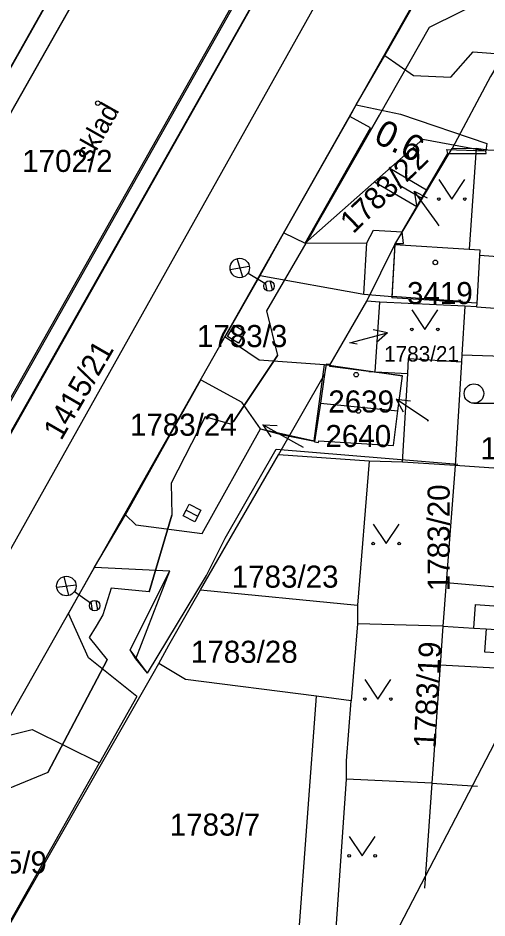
# Model space of a CAD drawing. Extents: x -781083 to -763634, y -1029516 to -1022695.
# Drawn here: x -765124.3 to -765088.2, y -1024221.6 to -1024152.2 of the extents above; entities that cross this region are included whole.
import ezdxf

# ---------------------------------------------------------------- set-up
doc = ezdxf.new("R2010")
doc.units = 0
for name, color, linetype in [('CETIN_chránička', 7, 'Continuous'), ('CETIN_nezaměřený', 7, 'Continuous'), ('Hranice parcel', 7, 'Continuous'), ('Parcelní čísla', 7, 'Continuous'), ('Pop  PČ popisy', 7, 'Continuous'), ('Vnitřní kresba', 7, 'Continuous'), ('Vrstva 12', 7, 'Continuous'), ('Vrstva 13', 7, 'Continuous'), ('Vrstva 16', 7, 'Continuous'), ('Vrstva 17', 7, 'Continuous'), ('Vrstva 23', 7, 'Continuous'), ('Vrstva 25', 7, 'Continuous'), ('Vrstva 43', 7, 'Continuous'), ('Vrstva 48', 7, 'Continuous'), ('Vrstva 49', 7, 'Continuous'), ('Vrstva 51', 7, 'Continuous'), ('Značky budov', 7, 'Continuous'), ('Značky kultur', 7, 'Continuous')]:
    doc.layers.add(name, color=color, linetype=linetype)

# ---------------------------------------------------------------- blocks, each defined once
blk = doc.blocks.new('4.02')
at = {"layer": 'Značky budov'}
blk.add_circle((-0.07, 0.01), 1.75, dxfattribs=at)
blk = doc.blocks.new('3.14')
at = {"layer": 'Značky kultur'}
blk.add_lwpolyline([(-10, 15.01), (0, 0), (10, 15.01)], dxfattribs=at)
for centre in [(-10, 0.01), (10, 0.01)]:
    blk.add_circle(centre, 1, dxfattribs=at)
blk = doc.blocks.new('3.04')
at = {"layer": 'Značky kultur'}
blk.add_line((0.07, 0), (17.57, 0), dxfattribs=at)
blk.add_circle((0.07, 7.5), 7.5, dxfattribs=at)
blk = doc.blocks.new('C187_13')
at = {"layer": 'Vrstva 25'}
for p, q in [((-4.93, 32.07), (5.01, 20.95)), ((-4.79, 20.77), (5.05, 31.98)), ((0, 19.01), (0.01, 4)), ((-3.89, -0.81), (0.81, 3.89)), ((-1.21, -3.77), (3.78, 1.24))]:
    blk.add_line(p, q, dxfattribs=at)
for centre, radius in [((-0.03, 26.48), 7.49), ((0, 0), 4), ((0, 0), 4)]:
    blk.add_circle(centre, radius, dxfattribs=at)
blk = doc.blocks.new('C187_2')
at = {"layer": 'Vrstva 25'}
for p, q in [((-4.93, 32.07), (5, 20.95)), ((-4.79, 20.77), (5.05, 31.98)), ((0, 19), (0, 4)), ((-3.89, -0.8), (0.81, 3.89)), ((-1.21, -3.77), (3.79, 1.23))]:
    blk.add_line(p, q, dxfattribs=at)
for centre, radius in [((-0.03, 26.49), 7.49), ((0, 0), 4), ((0, 0), 4)]:
    blk.add_circle(centre, radius, dxfattribs=at)
blk = doc.blocks.new('C154_1')
at = {"layer": 'Vrstva 43'}
blk.add_lwpolyline([(-5, 0), (-5, 5), (5, 5), (5, -5), (-5, -5), (-5, 0), (5, 0)], dxfattribs=at)

msp = doc.modelspace()

# ---------------------------------------------------------------- linework, layer by layer
msp.add_lwpolyline([(-765336.117, -1024363.479), (-765204.05, -1024432.093), (-764769.725, -1023596.107), (-764901.792, -1023527.494)], close=True)
at = {"layer": 'CETIN_chránička'}
for points in [[(-765101.53, -1024168.47), (-765096.5, -1024159.7)], [(-765107.73, -1024183.3), (-765104.36, -1024178.22)], [(-765114.23, -1024196.42), (-765112.48, -1024190.53)], [(-765122.01, -1024210.36), (-765117.46, -1024201.67)]]:
    msp.add_lwpolyline(points, dxfattribs=at)
at = {"layer": 'CETIN_nezaměřený'}
msp.add_lwpolyline([(-765085.68, -1024149.48), (-765092.69, -1024152.96), (-765096.5, -1024159.7), (-765101.53, -1024168.47), (-765105.19, -1024174.78), (-765104.36, -1024178.22), (-765107.73, -1024183.3), (-765107.96, -1024183.52), (-765109.91, -1024182.94), (-765112.53, -1024188.05), (-765112.48, -1024190.53), (-765114.23, -1024196.42), (-765117.15, -1024196.14), (-765117.78, -1024198.2), (-765118.31, -1024199.08), (-765118.84, -1024199.96), (-765117.46, -1024201.67), (-765122.01, -1024210.36), (-765125.07, -1024211.6), (-765125.91, -1024212.53), (-765127.3, -1024213.2), (-765133.81, -1024225.23)], dxfattribs=at)
at = {"layer": 'Hranice parcel'}
for p, q in [((-765094.59, -1024138.97), (-765155.36, -1024247.61)), ((-765095.32, -1024169.68), (-765090.9, -1024162.29)), ((-765090.9, -1024162.29), (-765089.05, -1024162.27)), ((-765089.05, -1024162.27), (-765089.61, -1024170.03)), ((-765097.47, -1024174.05), (-765095.32, -1024169.68)), ((-765095.32, -1024169.68), (-765089.61, -1024170.03)), ((-765100.31, -1024178.97), (-765097.47, -1024174.05)), ((-765096.47, -1024174.12), (-765097.47, -1024174.05)), ((-765096.83, -1024179.49), (-765096.47, -1024174.12)), ((-765089.93, -1024174.42), (-765096.47, -1024174.12)), ((-765089.93, -1024174.42), (-765090.16, -1024178.17)), ((-765089.03, -1024174.49), (-765089.93, -1024174.42)), ((-765090.16, -1024178.17), (-765090.19, -1024178.72)), ((-765090.19, -1024178.72), (-765090.68, -1024186.71)), ((-765104.28, -1024185.87), (-765100.72, -1024179.69)), ((-765100.72, -1024179.69), (-765101.05, -1024181.9)), ((-765097.33, -1024179.47), (-765096.83, -1024179.49)), ((-765096.83, -1024179.49), (-765094.33, -1024179.61)), ((-765094.74, -1024186.44), (-765094.33, -1024179.61)), ((-765101.05, -1024181.9), (-765095.08, -1024182.49)), ((-765110.28, -1024196.29), (-765104.28, -1024185.87)), ((-765097.3, -1024186.36), (-765104.28, -1024185.87)), ((-765097.3, -1024186.36), (-765098.2, -1024197.47)), ((-765094.74, -1024186.44), (-765097.3, -1024186.36)), ((-765090.68, -1024186.71), (-765094.74, -1024186.44)), ((-765110.28, -1024196.29), (-765098.2, -1024197.47)), ((-765098.2, -1024197.47), (-765098.2, -1024198.89)), ((-765098.2, -1024198.89), (-765098.67, -1024204.83)), ((-765091.62, -1024199.08), (-765098.2, -1024198.89)), ((-765099.88, -1024223.1), (-765099.04, -1024210.87)), ((-765092.48, -1024211.18), (-765099.04, -1024210.87))]:
    msp.add_line(p, q, dxfattribs=at)
for points in [[(-765187.73, -1024334.42), (-765188.8, -1024333), (-765188.73, -1024329.7), (-765187.34, -1024321.79), (-765186.15, -1024317.88), (-765184.1, -1024312.59), (-765182.16, -1024308.4), (-765174.96, -1024294.85), (-765154.33, -1024258.05), (-765087.21, -1024139.28), (-765076.299, -1024121.401)], [(-765167.98, -1024240.28), (-765163.25, -1024232.1), (-765166.67, -1024230.28), (-765110.28, -1024130.11), (-765108.75, -1024130.98)], [(-765108.75, -1024130.98), (-765140.56, -1024187.22), (-765131.03, -1024192.61), (-765101.44, -1024140.15)], [(-765101.44, -1024140.15), (-765100.4, -1024140.74), (-765129.91, -1024192.98), (-765157.35, -1024241.92), (-765164.22, -1024242.38)], [(-765084.49, -1024150.57), (-765087.56, -1024156.04), (-765087.96, -1024156.74), (-765090.9, -1024162.29)], [(-765089.05, -1024162.27), (-765088.16, -1024162.39), (-765081.94, -1024162.62), (-765073.97, -1024163.19)], [(-765073.97, -1024163.19), (-765074.27, -1024166.32), (-765075.68, -1024166.2), (-765075.83, -1024167.9), (-765077.5, -1024167.75), (-765077.82, -1024171.31), (-765088.8, -1024170.52)], [(-765089.61, -1024170.03), (-765088.77, -1024170.08), (-765088.8, -1024170.52)], [(-765088.8, -1024170.52), (-765089.01, -1024174.19), (-765089.03, -1024174.49)], [(-765089.03, -1024174.49), (-765087.61, -1024174.59), (-765083.48, -1024174.88), (-765077.29, -1024175.33), (-765074.9, -1024175.5), (-765070.479, -1024175.822)], [(-765090.16, -1024178.17), (-765077.5, -1024178.6), (-765075.75, -1024178.66), (-765076.267, -1024186.963)], [(-765100.31, -1024178.97), (-765100.3, -1024178.93), (-765100.6, -1024178.89), (-765100.72, -1024179.69)], [(-765097.33, -1024179.47), (-765100.32, -1024179.08), (-765100.31, -1024178.97)], [(-765094.33, -1024179.61), (-765094.26, -1024178.47), (-765090.19, -1024178.72)], [(-765095.08, -1024182.49), (-765094.74, -1024179.8), (-765097.33, -1024179.47)], [(-765101.05, -1024181.9), (-765101.49, -1024184.89), (-765101.19, -1024184.93), (-765101.17, -1024184.79), (-765095.41, -1024185.17), (-765095.08, -1024182.49)], [(-765090.68, -1024186.71), (-765091.36, -1024195.72), (-765091.62, -1024199.08)], [(-765076.618, -1024187.64), (-765082.13, -1024187.28), (-765090.68, -1024186.71)], [(-765113.49, -1024201.95), (-765112.71, -1024200.54), (-765110.96, -1024197.48), (-765110.28, -1024196.29)], [(-765091.62, -1024199.08), (-765091.83, -1024202.08), (-765092.48, -1024211.18)], [(-765091.62, -1024199.08), (-765089.24, -1024199.23), (-765088.3, -1024199.29), (-765082.849, -1024199.632)], [(-765144.5, -1024256.37), (-765131.19, -1024232.95), (-765113.91, -1024202.71), (-765113.49, -1024201.95)], [(-765098.67, -1024204.83), (-765101.34, -1024204.48), (-765111.43, -1024203.18), (-765113.49, -1024201.95)], [(-765099.04, -1024210.87), (-765099.04, -1024209.45), (-765098.67, -1024204.83)], [(-765092.48, -1024211.18), (-765093.041, -1024219.249)], [(-765092.48, -1024211.18), (-765088.96, -1024211.394)]]:
    msp.add_lwpolyline(points, dxfattribs=at)
at = {"layer": 'Pop  PČ popisy'}
for p, q in [((-765092.07, -1024168), (-765093.834, -1024165.572)), ((-765093.834, -1024165.572), (-765092.84, -1024166.088)), ((-765093.834, -1024165.572), (-765093.65, -1024166.677)), ((-765091.9, -1024168.23), (-765092.07, -1024168)), ((-765095.891, -1024176.483), (-765096.988, -1024176.259)), ((-765098.79, -1024177.26), (-765095.891, -1024176.483)), ((-765095.891, -1024176.483), (-765096.729, -1024177.226)), ((-765098.21, -1024177.36), (-765098.79, -1024177.26)), ((-765092.73, -1024183.26), (-765095.218, -1024181.582)), ((-765095.218, -1024181.582), (-765094.108, -1024181.727)), ((-765095.218, -1024181.582), (-765094.668, -1024182.557)), ((-765102.86, -1024185.02), (-765105.485, -1024183.565)), ((-765105.485, -1024183.565), (-765104.366, -1024183.613)), ((-765105.485, -1024183.565), (-765104.852, -1024184.489)), ((-765092.73, -1024183.26), (-765092.82, -1024183.26)), ((-765102.34, -1024185.31), (-765102.86, -1024185.02))]:
    msp.add_line(p, q, dxfattribs=at)
at = {"layer": 'Vnitřní kresba'}
for p, q in [((-765095.32, -1024169.68), (-765095.54, -1024173.79)), ((-765089.01, -1024174.19), (-765095.54, -1024173.79)), ((-765091.36, -1024195.72), (-765082.58, -1024196.46)), ((-765089.24, -1024199.23), (-765089.12, -1024197.4)), ((-765089.12, -1024197.4), (-765082.39, -1024197.89)), ((-765088.3, -1024199.29), (-765088.41, -1024201.05)), ((-765088.41, -1024201.05), (-765083.716, -1024201.3)), ((-765084.336, -1024202.494), (-765091.83, -1024202.08)), ((-765102.88, -1024224.97), (-765101.34, -1024204.48))]:
    msp.add_line(p, q, dxfattribs=at)
at = {"layer": 'Vrstva 12'}
msp.add_line((-765129.909, -1024193.174), (-765101.523, -1024142.812), dxfattribs=at)
for points in [[(-765141.624, -1024185.717), (-765112.98, -1024134.86), (-765111.428, -1024135.738)], [(-765129.912, -1024193.175), (-765101.078, -1024142.03)]]:
    msp.add_lwpolyline(points, dxfattribs=at)
at = {"layer": 'Vrstva 13'}
for points in [[(-765110.132, -1024191.933), (-765105.656, -1024183.882)], [(-765105.656, -1024183.882), (-765101.517, -1024184.791)], [(-765105.656, -1024183.882), (-765104.065, -1024184.306), (-765101.494, -1024184.834)], [(-765101.517, -1024184.791), (-765101.494, -1024184.834)], [(-765108.366, -1024192.29), (-765104.462, -1024185.44)], [(-765114.355, -1024202.696), (-765109.809, -1024195.182), (-765108.366, -1024192.29)], [(-765114.353, -1024202.697), (-765109.807, -1024195.185), (-765108.367, -1024192.287)], [(-765108.366, -1024192.29), (-765108.367, -1024192.287)], [(-765114.353, -1024202.697), (-765115.682, -1024200.911), (-765112.638, -1024194.804)], [(-765115.237, -1024201.602), (-765112.638, -1024194.804)], [(-765109.809, -1024195.182), (-765109.807, -1024195.185)], [(-765115.237, -1024201.602), (-765115.682, -1024200.911)], [(-765114.355, -1024202.696), (-765115.237, -1024201.602)], [(-765114.355, -1024202.696), (-765114.353, -1024202.697)]]:
    msp.add_lwpolyline(points, dxfattribs=at)
at = {"layer": 'Vrstva 16'}
msp.add_line((-765097.708, -1024173.511), (-765097.468, -1024169.563), dxfattribs=at)
for points in [[(-765096.088, -1024155.111), (-765093.89, -1024156.656), (-765091.022, -1024156.791), (-765089.281, -1024154.829), (-765087.248, -1024154.986)], [(-765098.297, -1024158.91), (-765094.885, -1024159.636), (-765088.229, -1024161.896)], [(-765102.227, -1024169.57), (-765097.201, -1024160.693), (-765098.771, -1024159.829)], [(-765088.229, -1024161.896), (-765088.312, -1024162.476)], [(-765103.871, -1024168.772), (-765102.227, -1024169.57), (-765097.468, -1024169.563), (-765096.964, -1024168.568)], [(-765096.964, -1024168.568), (-765094.762, -1024168.71)], [(-765105.673, -1024172.071), (-765097.708, -1024173.511), (-765095.523, -1024173.693)]]:
    msp.add_lwpolyline(points, dxfattribs=at)
at = {"layer": 'Vrstva 17'}
msp.add_line((-765115.177, -1024204.487), (-765118.034, -1024209.605), dxfattribs=at)
for points in [[(-765091.247, -1024162.665), (-765091.329, -1024162.36)], [(-765091.329, -1024162.36), (-765088.312, -1024162.476)], [(-765094.762, -1024168.71), (-765091.247, -1024162.665)], [(-765094.651, -1024169.592), (-765094.762, -1024168.71)], [(-765104.462, -1024185.44), (-765090.482, -1024186.595)], [(-765144.238, -1024256.217), (-765125.325, -1024222.555), (-765118.034, -1024209.605)]]:
    msp.add_lwpolyline(points, dxfattribs=at)
at = {"layer": 'Vrstva 23'}
for points in [[(-765131.025, -1024192.348), (-765102.728, -1024142.173), (-765102.267, -1024141.33), (-765099.302, -1024136.026), (-765108.628, -1024130.762), (-765111.428, -1024135.738), (-765140.397, -1024186.963)], [(-765091.247, -1024162.665), (-765088.3, -1024162.678)], [(-765088.3, -1024162.678), (-765088.312, -1024162.476)], [(-765090.118, -1024174.068), (-765095.523, -1024173.693), (-765095.286, -1024169.593)], [(-765095.286, -1024169.593), (-765094.651, -1024169.592)], [(-765101.517, -1024184.791), (-765100.724, -1024178.913), (-765094.726, -1024179.783)]]:
    msp.add_lwpolyline(points, dxfattribs=at)
at = {"layer": 'Vrstva 48'}
for p, q in [((-765095.714, -1024163.808), (-765092.872, -1024165.46)), ((-765096.895, -1024164.853), (-765093.625, -1024166.754)), ((-765095.082, -1024165.041), (-765093.248, -1024166.107))]:
    msp.add_line(p, q, dxfattribs=at)
at = {"layer": 'Vrstva 49'}
for points in [[(-765102.227, -1024169.57), (-765093.175, -1024161.562), (-765088.312, -1024162.476)], [(-765102.227, -1024169.57), (-765097.468, -1024169.563), (-765096.964, -1024168.568), (-765094.762, -1024168.71), (-765091.247, -1024162.665), (-765091.329, -1024162.36), (-765088.312, -1024162.476)]]:
    msp.add_lwpolyline(points, dxfattribs=at)
at = {"layer": 'Vrstva 51'}
msp.add_line((-765108.374, -1024176.784), (-765105.752, -1024178.556), dxfattribs=at)
for points in [[(-765103.871, -1024168.772), (-765098.771, -1024159.829), (-765098.297, -1024158.91), (-765096.088, -1024155.111), (-765089.839, -1024144.091)], [(-765105.673, -1024172.071), (-765103.871, -1024168.772)], [(-765108.374, -1024176.784), (-765105.673, -1024172.071)], [(-765105.752, -1024178.556), (-765100.724, -1024178.913)], [(-765115.177, -1024204.487), (-765118.896, -1024201.528), (-765120.433, -1024198.094), (-765118.438, -1024194.53), (-765116.035, -1024190.509), (-765110.248, -1024180.114)], [(-765110.248, -1024180.114), (-765107.093, -1024181.819)], [(-765105.656, -1024183.882), (-765107.093, -1024181.819)], [(-765116.035, -1024190.509), (-765115.258, -1024191.272)], [(-765115.258, -1024191.272), (-765110.132, -1024191.933)], [(-765118.438, -1024194.53), (-765112.638, -1024194.804)], [(-765163.691, -1024274.3), (-765148.115, -1024246.532), (-765136.594, -1024226.436), (-765125.912, -1024207.701), (-765123.226, -1024207.025), (-765118.034, -1024209.605)]]:
    msp.add_lwpolyline(points, dxfattribs=at)

# ---------------------------------------------------------------- block references
at = {"layer": 'Vrstva 25'}
for name, p, xscale, yscale, rotation in [('C187_2', (-765104.994, -1024172.877), 0.09999999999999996, 0.09999999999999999, 58.33888624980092), ('C187_13', (-765118.415, -1024197.496), 0.1, 0.10000000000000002, 55.16973435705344)]:
    msp.add_blockref(name, p, dxfattribs=dict(at, xscale=xscale, yscale=yscale, rotation=rotation))
at = {"layer": 'Vrstva 43'}
for p, xscale, yscale, rotation in [((-765107.517, -1024176.582), 0.09999999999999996, 0.09999999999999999, -31.02168446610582), ((-765110.93, -1024190.364), 0.1, 0.09999999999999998, -27.002835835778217)]:
    msp.add_blockref('C154_1', p, dxfattribs=dict(at, xscale=xscale, yscale=yscale, rotation=rotation))
at = {"layer": 'Značky budov', "xscale": 0.1, "yscale": 0.10000000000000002}
for p in [(-765118.17, -1024158.79), (-765092.2, -1024171.06), (-765098.29, -1024179.71), (-765098.12, -1024182.5)]:
    msp.add_blockref('4.02', p, dxfattribs=at)
at = {"layer": 'Značky kultur', "xscale": 0.1, "yscale": 0.10000000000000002}
for name, p in [('3.14', (-765090.94, -1024166.18)), ('3.14', (-765093.01, -1024176.22)), ('3.04', (-765089.24, -1024181.91)), ('3.14', (-765095.98, -1024192.72)), ('3.14', (-765096.62, -1024204.69)), ('3.14', (-765097.83, -1024216.77))]:
    msp.add_blockref(name, p, dxfattribs=at)

# ---------------------------------------------------------------- texts
at = {"layer": 'Parcelní čísla'}
for s, height, p in [('1702/2', 1.7, (-765123.99, -1024164.09)), ('3419', 1.7, (-765094.38, -1024174.27)), ('1783/3', 1.7, (-765110.547, -1024177.58)), ('1783/21', 1.19, (-765096.14, -1024178.695)), ('2639', 1.7, (-765100.44, -1024182.62)), ('1783/24', 1.7, (-765115.701, -1024184.41)), ('2640', 1.7, (-765100.66, -1024185.28)), ('1783/27', 1.7, (-765088.73, -1024186.223)), ('1783/23', 1.7, (-765107.87, -1024196.11)), ('1783/28', 1.7, (-765111.01, -1024201.9)), ('1783/7', 1.7, (-765112.64, -1024215.21)), ('1415/9', 1.7, (-765129.04, -1024218.12))]:
    msp.add_text(s, height=height, dxfattribs=at).set_placement(p)
for s, rotation, p in [('1783/22', 44, (-765098.528, -1024168.907)), ('1415/21', 60, (-765120.993, -1024184.845)), ('1783/20', 90, (-765091.1, -1024196.38)), ('1783/19', 87, (-765092.181, -1024208.514))]:
    msp.add_text(s, height=1.7, rotation=rotation, dxfattribs=at).set_placement(p)
at = {"layer": 'Vrstva 23'}
msp.add_text('sklad', height=1.5, rotation=60.57847, dxfattribs=at).set_placement((-765118.781, -1024163.416))
at = {"layer": 'Vrstva 48'}
msp.add_text('0.6', height=2, rotation=333.58537, dxfattribs=at).set_placement((-765097.047, -1024161.748))

doc.saveas('drawing.dxf')
